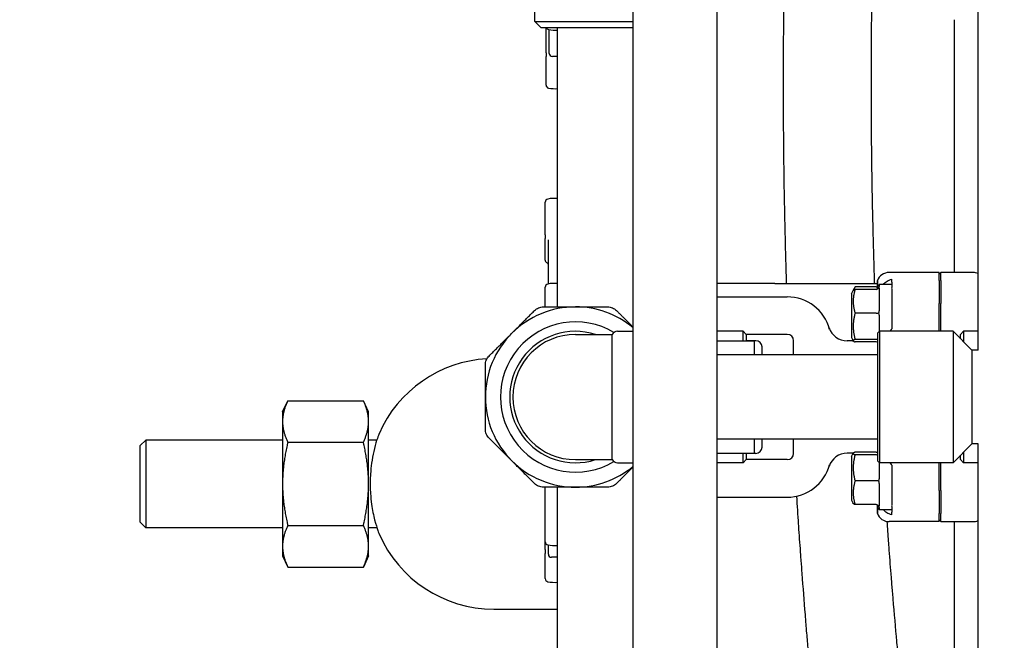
# Model space of a CAD drawing. Header units: inches. Extents: x 5 to 1128, y -85 to 748.
# Tile 355 of 656: x 436 to 446, y 669 to 675. Entities that reach past the tile are written whole.
import ezdxf

# ---------------------------------------------------------------- set-up
doc = ezdxf.new("R2010")
doc.units = ezdxf.units.IN
doc.header["$LTSCALE"] = 32
doc.header["$MEASUREMENT"] = 0
doc.layers.add('Dimension (ANSI)', color=7, linetype='Continuous', lineweight=25)
doc.layers.add('Visible (ANSI)', color=7, linetype='Continuous', lineweight=30)
doc.styles.add('Note Text (ANSI)', font='tahoma.ttf')
doc.dimstyles.new('SB Fraction-16 (ANSI)', dxfattribs={"dimscale": 32, "dimtxt": 0.125, "dimasz": 0.098425, "dimexe": 0.125, "dimexo": 0.0625, "dimgap": 0.031496, "dimtad": 0, "dimtih": 1, "dimtoh": 1, "dimdec": 4, "dimrnd": 1e-08, "dimzin": 0, "dimdsep": 46, "dimlunit": 5, "dimtxsty": 'Note Text (ANSI)', "dimcen": 0.09, "dimdle": 0.393701, "dimclrd": 256, "dimclre": 256, "dimclrt": 256, "dimadec": 0, "dimazin": 3, "dimtfac": 0.96, "dimtofl": 0, "dimtmove": 0, "dimatfit": 3, "dimfxl": 1, "dimfrac": 2, "dimtolj": 1, "dimtzin": 12, "dimlwd": -1, "dimlwe": -1, "dimarcsym": 0})

# ---------------------------------------------------------------- blocks, each defined once
blk = doc.blocks.new('*D19')
at = {"layer": 'Defpoints', "color": 0, "transparency": 16777216}
for p in [(455.7806, 700.4398), (292.0011, 552.4398), (455.7806, 552.4398)]:
    blk.add_point(p, dxfattribs=at)
at = {"layer": 'Dimension (ANSI)', "transparency": 16777216}
for p, q in [((453.7806, 700.4398), (288.0011, 700.4398)), ((292.0011, 697.2902), (292.0011, 636.039)), ((292.0011, 555.5894), (292.0011, 629.8406)), ((453.7806, 552.4398), (288.0011, 552.4398))]:
    blk.add_line(p, q, dxfattribs=at)
for points in [[(291.4762, 697.2902), (292.526, 697.2902), (292.0011, 700.4398)], [(291.4762, 555.5894), (292.526, 555.5894), (292.0011, 552.4398)]]:
    blk.add_solid(points, dxfattribs=at)
at = {"layer": 'Dimension (ANSI)', "transparency": 16777216, "insert": (287.899, 635.0311), "char_height": 4, "attachment_point": 1, "style": 'Note Text (ANSI)'}
blk.add_mtext('\\A1;148', dxfattribs=at)

msp = doc.modelspace()

# ---------------------------------------------------------------- linework, layer by layer
at = {"layer": 'Visible (ANSI)'}
for p, q in [((442.23792, 689.36904), (442.23792, 604.00428)), ((443.07792, 689.36904), (443.07792, 604.00428)), ((445.68542, 671.58779), (445.68542, 688.8375)), ((441.26042, 674.86904), (441.26042, 675.60904)), ((441.26042, 674.86904), (442.23792, 674.86904)), ((441.32292, 674.80654), (441.26042, 674.86904)), ((445.44792, 674.88654), (445.44792, 672.36279)), ((442.23792, 674.80654), (441.32292, 674.80654)), ((441.37167, 674.55709), (441.37167, 674.80654)), ((441.40292, 674.55029), (441.40292, 674.78677)), ((441.48542, 672.01904), (441.48542, 674.80654)), ((441.37167, 674.55709), (441.37167, 674.51852)), ((441.37167, 674.23447), (441.37167, 674.51852)), ((441.48542, 674.51904), (441.43417, 674.51904)), ((441.36292, 672.74001), (441.36292, 673.06511)), ((441.36292, 672.74001), (441.36292, 672.70174)), ((441.36292, 672.48672), (441.36292, 672.70174)), ((441.39417, 672.24864), (441.39417, 672.68766)), ((444.68056, 672.19658), (444.68056, 672.28132)), ((445.29792, 672.36279), (444.79744, 672.36279)), ((444.82292, 672.26713), (444.82292, 672.29432)), ((445.31354, 672.36279), (445.29792, 672.34711)), ((445.29792, 672.28101), (445.29792, 672.36279)), ((445.29792, 672.28101), (445.29792, 672.05375)), ((445.31354, 672.28101), (445.31354, 672.36279)), ((445.63702, 672.36279), (445.31354, 672.36279)), ((445.31354, 672.28101), (445.31354, 672.05375)), ((441.36292, 672.01904), (441.36292, 672.2168)), ((443.65563, 672.25228), (443.07792, 672.25228)), ((443.65563, 672.25228), (444.68056, 672.25228)), ((444.42292, 672.15029), (444.43902, 672.1825)), ((444.43902, 672.1825), (444.45147, 672.20739)), ((444.66667, 672.21912), (444.45788, 672.21912)), ((444.66667, 672.19317), (444.45788, 672.19317)), ((444.69792, 672.24404), (444.69792, 672.22359)), ((444.82292, 672.24404), (444.69792, 672.24404)), ((444.69792, 672.20444), (444.69792, 671.98128)), ((444.82292, 672.26713), (444.82292, 672.21306)), ((444.82292, 672.19762), (444.82292, 672.0516)), ((443.07792, 672.11904), (443.78042, 672.11904)), ((444.42292, 672.15029), (444.42292, 671.71279)), ((445.29792, 671.77529), (445.29792, 672.05375)), ((445.31354, 671.77529), (445.31354, 672.05375)), ((444.66667, 671.9567), (444.45788, 671.9567)), ((444.69792, 671.93613), (444.69792, 671.77217)), ((441.66542, 671.74404), (442.03079, 671.74404)), ((442.03079, 670.49404), (442.03079, 671.74404)), ((442.08492, 671.77529), (442.23792, 671.77529)), ((443.33917, 671.77529), (443.07792, 671.77529)), ((443.33917, 671.67904), (443.33917, 671.77529)), ((443.37042, 671.74404), (443.33917, 671.77529)), ((443.37042, 671.74404), (443.37042, 671.67904)), ((443.78042, 671.74404), (443.37042, 671.74404)), ((444.42292, 671.71279), (444.43902, 671.68059)), ((444.66667, 671.69507), (444.45788, 671.69507)), ((444.68542, 671.75967), (444.70104, 671.77529)), ((444.68542, 670.47842), (444.68542, 671.75967)), ((445.43542, 671.77529), (444.70104, 671.77529)), ((444.70104, 671.77529), (444.70104, 670.46279)), ((445.43542, 671.77529), (445.43542, 670.46279)), ((445.62292, 671.58779), (445.43542, 671.77529)), ((445.51042, 671.74404), (445.54167, 671.77529)), ((445.51042, 671.70029), (445.51042, 671.74404)), ((445.54167, 671.77529), (445.54167, 671.66904)), ((445.68542, 671.77529), (445.54167, 671.77529)), ((443.07792, 671.67904), (443.45292, 671.67904)), ((443.4666, 671.68154), (443.37042, 671.68154)), ((443.45292, 671.53904), (443.45292, 671.67904)), ((443.5291, 671.53904), (443.5291, 671.61904)), ((443.84292, 671.53904), (443.84292, 671.68154)), ((444.43056, 671.67986), (444.37715, 671.67986)), ((444.43902, 671.68059), (444.4393, 671.68002)), ((444.66667, 671.66991), (444.45788, 671.66991)), ((445.62292, 671.58779), (445.62292, 670.65029)), ((445.68542, 671.58779), (445.62292, 671.58779)), ((444.68542, 671.53904), (443.07792, 671.53904)), ((438.73986, 670.97128), (438.79173, 671.08251)), ((438.79173, 671.08251), (439.54699, 671.08251)), ((439.59886, 670.97128), (439.54699, 671.08251)), ((438.73986, 670.97128), (438.73986, 670.87495)), ((439.59886, 670.87495), (439.59886, 670.97128)), ((438.73986, 670.87495), (438.73986, 670.25228)), ((439.59886, 670.25228), (439.59886, 670.87495)), ((437.31761, 670.63422), (437.37317, 670.68978)), ((437.31761, 669.87034), (437.31761, 670.63422)), ((437.37317, 670.68978), (437.37317, 669.81478)), ((438.73986, 670.68978), (437.37317, 670.68978)), ((438.79173, 670.66739), (439.54699, 670.66739)), ((439.68169, 670.68978), (439.59886, 670.68978)), ((444.68542, 670.69904), (443.07792, 670.69904)), ((443.45292, 670.55904), (443.45292, 670.69904)), ((443.5291, 670.61904), (443.5291, 670.69904)), ((443.84292, 670.55654), (443.84292, 670.69904)), ((445.62292, 670.65029), (445.43542, 670.46279)), ((445.68542, 670.65029), (445.62292, 670.65029)), ((445.68542, 615.43154), (445.68542, 670.65029)), ((443.07792, 670.55904), (443.45292, 670.55904)), ((443.33917, 670.46279), (443.33917, 670.55904)), ((443.37042, 670.55904), (443.37042, 670.49404)), ((443.4666, 670.55654), (443.37042, 670.55654)), ((444.43056, 670.55822), (444.37715, 670.55822)), ((444.42292, 670.52529), (444.43902, 670.5575)), ((444.42292, 670.52529), (444.42292, 670.08779)), ((444.66667, 670.56817), (444.45788, 670.56817)), ((444.66667, 670.54301), (444.45788, 670.54301)), ((445.51042, 670.49404), (445.51042, 670.53779)), ((445.54167, 670.56904), (445.54167, 670.46279)), ((441.66542, 670.49404), (442.03079, 670.49404)), ((442.08492, 670.46279), (442.23792, 670.46279)), ((443.33917, 670.46279), (443.07792, 670.46279)), ((443.37042, 670.49404), (443.33917, 670.46279)), ((443.78042, 670.49404), (443.37042, 670.49404)), ((444.68542, 670.47842), (444.70104, 670.46279)), ((444.69792, 670.46592), (444.69792, 670.30195)), ((445.43542, 670.46279), (444.70104, 670.46279)), ((445.29792, 670.18433), (445.29792, 670.46279)), ((445.31354, 670.18433), (445.31354, 670.46279)), ((445.51042, 670.49404), (445.54167, 670.46279)), ((445.68542, 670.46279), (445.54167, 670.46279)), ((438.73986, 670.25228), (438.73986, 669.62961)), ((439.59886, 669.62961), (439.59886, 670.25228)), ((441.36292, 669.67355), (441.36292, 670.21904)), ((441.48542, 610.31504), (441.48542, 670.21904)), ((444.66667, 670.28138), (444.45788, 670.28138)), ((444.69792, 670.2568), (444.69792, 670.03364)), ((443.07792, 670.11904), (443.78042, 670.11904)), ((444.82292, 670.18649), (444.82292, 670.04046)), ((445.29792, 670.18433), (445.29792, 669.95707)), ((445.31354, 670.18433), (445.31354, 669.95707)), ((444.42292, 670.08779), (444.43902, 670.05559)), ((444.66667, 670.04491), (444.45788, 670.04491)), ((444.68056, 669.95676), (444.68056, 670.0415)), ((444.69792, 670.01449), (444.69792, 669.99404)), ((444.82292, 670.02502), (444.82292, 669.97095)), ((444.82292, 669.99404), (444.69792, 669.99404)), ((444.82292, 669.94376), (444.82292, 669.97095)), ((445.29792, 669.87529), (445.29792, 669.95707)), ((445.31354, 669.87529), (445.31354, 669.95707)), ((437.31761, 669.87034), (437.37317, 669.81478)), ((438.79173, 669.83716), (439.54699, 669.83716)), ((445.29792, 669.87529), (444.79744, 669.87529)), ((445.31354, 669.87529), (445.29792, 669.89098)), ((445.31354, 669.87529), (445.63702, 669.87529)), ((445.44792, 669.87529), (445.44792, 668.22186)), ((438.73986, 669.81478), (437.37317, 669.81478)), ((439.68169, 669.81478), (439.59886, 669.81478)), ((438.73986, 669.62961), (438.73986, 669.53328)), ((439.59886, 669.53328), (439.59886, 669.62961)), ((441.36292, 669.59583), (441.36292, 669.67355)), ((441.39417, 669.55029), (441.39417, 669.64172)), ((438.73986, 669.53328), (438.79173, 669.42205)), ((439.59886, 669.53328), (439.54699, 669.42205)), ((441.36292, 669.59583), (441.36292, 669.55758)), ((441.36292, 669.3058), (441.36292, 669.55758)), ((441.48542, 669.51904), (441.42542, 669.51904)), ((438.79173, 669.42205), (439.54699, 669.42205)), ((440.84886, 669.00228), (441.09886, 669.00228)), ((441.09886, 669.00228), (441.48541, 669.00228))]:
    msp.add_line(p, q, dxfattribs=at)
for centre, radius, start, end in [((441.40292, 674.8186), 0.03125, 202.693734, 258.463041), ((441.46167, 675.10641), 0.325, 258.463041, 274.190735), ((441.43417, 674.55029), 0.03125, 180, 270), ((441.40292, 674.23447), 0.03125, 180, 258.463041), ((441.46167, 674.52229), 0.325, 258.463041, 274.190735), ((441.39417, 673.06511), 0.03125, 101.536959, 180), ((441.45292, 672.77729), 0.325, 84.26083, 101.536959), ((441.39417, 672.48672), 0.03125, 180, 240), ((441.36292, 672.4326), 0.03125, 30.586245, 60), ((441.39417, 672.2168), 0.03125, 101.536959, 180), ((441.45292, 671.92899), 0.325, 84.26083, 101.536959), ((443.78042, 671.68154), 0.4375, 15.01817, 90), ((441.66542, 671.11904), 0.9, 90, 135), ((441.66542, 671.11904), 0.9, 50.497621, 90), ((441.66542, 671.11904), 0.75, 59.268041, 300.731959), ((444.37715, 671.86736), 0.1875, 197.296617, 270), ((441.66542, 671.11904), 0.9, 135, 180), ((441.66542, 671.11904), 0.65625, 72.24721, 287.75279), ((441.66542, 671.11904), 0.625, 90, 270), ((442.08492, 671.71279), 0.0625, 90, 150), ((443.78042, 671.68154), 0.0625, 0, 90), ((443.4666, 671.61904), 0.0625, 0, 90), ((444.43056, 671.92986), 0.25, 270, 272.01441), ((440.84886, 670.25228), 1.25, 93.113546, 156.421822), ((441.66542, 671.11904), 0.9, 180, 225), ((443.4666, 670.61904), 0.0625, 270, 0), ((443.78042, 670.55654), 0.0625, 270, 0), ((444.37715, 670.37072), 0.1875, 90, 162.703383), ((444.43056, 670.30822), 0.25, 87.98559, 90), ((441.66542, 671.11904), 0.9, 225, 270), ((441.66542, 671.11904), 0.9, 270, 309.502379), ((442.08492, 670.52529), 0.0625, 210, 270), ((443.78042, 670.55654), 0.4375, 270, 344.98183), ((440.84886, 670.25228), 1.25, 203.578178, 270), ((441.39417, 669.67355), 0.03125, 180, 258.463041), ((441.45292, 669.96137), 0.325, 258.463041, 275.73917), ((441.42542, 669.55029), 0.03125, 180, 270), ((441.39417, 669.3058), 0.03125, 180, 258.463041), ((441.45292, 669.59361), 0.325, 258.463041, 275.73917)]:
    msp.add_arc(centre, radius, start, end, dxfattribs=at)
for centre, major_axis, ratio, start_param, end_param in [((444.7984, 672.23731), (-0.08906, 0.08906), 0.9924325, 5.5015852, 6.7140351), ((445.6371, 672.23731), (-0.01094, 0.125), 0.9961657, 5.7987533, 6.1962518), ((444.66667, 672.25506), (0, 0.03595), 0.8693335, 3.1415927, 3.6021747), ((444.66667, 672.22587), (0, -0.0327), 0.9555533, 0, 1.2241495), ((444.66667, 671.95985), (0.03125, 0), 0.1006388, 4.712389, 5.9365385), ((444.66667, 671.66551), (0.03125, 0), 0.9458753, 0.9272952, 1.5707963), ((444.66667, 671.63721), (0, 0.0327), 0.9555533, 5.6396842, 6.2831853), ((444.66667, 670.60087), (0, -0.0327), 0.9555533, 0, 0.6435011), ((444.66667, 670.57257), (0.03125, 0), 0.9458753, 4.712389, 5.3558901), ((444.66667, 670.27824), (0.03125, 0), 0.1006388, 0.3466468, 1.5707963), ((444.66667, 670.01221), (0, 0.0327), 0.9555533, 5.0590358, 6.2831853), ((444.7984, 670.00077), (-0.08906, -0.08906), 0.9924325, 5.8523356, 7.0647854), ((445.6371, 670.00077), (-0.01094, -0.125), 0.9961657, 0.0869335, 0.484432)]:
    msp.add_ellipse(centre, major_axis=major_axis, ratio=ratio, start_param=start_param, end_param=end_param, dxfattribs=at)
for points, knots in [([(443.74237, 674.25228), (443.74237, 674.32113), (443.74248, 674.39015), (443.74271, 674.4592), (443.74271, 674.45999), (443.74271, 674.46078), (443.74272, 674.46158), (443.74308, 674.57126), (443.74372, 674.68098), (443.74465, 674.79007), (443.74467, 674.79264), (443.74469, 674.7952), (443.74471, 674.79776), (443.74493, 674.82271), (443.74516, 674.84762), (443.7454, 674.87249), (443.74612, 674.94632), (443.74697, 675.0202), (443.74795, 675.09404)], [0.715243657, 0.715243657, 0.715243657, 0.715243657, 0.719242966, 0.719242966, 0.719242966, 0.719288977, 0.719288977, 0.719288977, 0.72564229, 0.72564229, 0.72564229, 0.725791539, 0.725791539, 0.725791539, 0.727244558, 0.727244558, 0.727244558, 0.731558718, 0.731558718, 0.731558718, 0.731558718]), ([(444.62004, 674.25228), (444.62004, 674.25259), (444.62004, 674.2529), (444.62004, 674.25321), (444.62004, 674.32436), (444.62017, 674.3956), (444.62042, 674.46684), (444.62042, 674.46766), (444.62043, 674.46848), (444.62043, 674.4693), (444.62084, 674.58247), (444.62156, 674.69564), (444.6226, 674.80841), (444.62262, 674.81106), (444.62265, 674.8137), (444.62267, 674.81635), (444.62291, 674.84214), (444.62317, 674.8679), (444.62344, 674.89364), (444.62398, 674.94407), (444.62458, 674.9945), (444.62524, 675.04492)], [0.715226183, 0.715226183, 0.715226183, 0.715226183, 0.715243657, 0.715243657, 0.715243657, 0.719242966, 0.719242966, 0.719242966, 0.719288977, 0.719288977, 0.719288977, 0.72564229, 0.72564229, 0.72564229, 0.725791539, 0.725791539, 0.725791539, 0.727244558, 0.727244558, 0.727244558, 0.730091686, 0.730091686, 0.730091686, 0.730091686]), ([(443.77383, 672.25228), (443.77269, 672.2885), (443.77158, 672.32475), (443.7705, 672.36102), (443.76954, 672.39343), (443.7686, 672.42588), (443.76769, 672.45835), (443.76745, 672.46661), (443.76722, 672.47486), (443.76699, 672.48312), (443.76417, 672.58479), (443.76157, 672.68673), (443.75922, 672.78889), (443.75907, 672.79568), (443.75891, 672.80248), (443.75876, 672.80927), (443.75389, 673.02376), (443.75008, 673.23917), (443.74737, 673.45499), (443.74733, 673.45888), (443.74728, 673.46277), (443.74723, 673.46667), (443.7459, 673.57418), (443.74484, 673.68187), (443.74406, 673.78969), (443.74404, 673.79215), (443.74402, 673.79461), (443.744, 673.79707), (443.74292, 673.94831), (443.74237, 674.09981), (443.74237, 674.25138), (443.74237, 674.25168), (443.74237, 674.25198), (443.74237, 674.25228)], [0.676215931, 0.676215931, 0.676215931, 0.676215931, 0.678362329, 0.678362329, 0.678362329, 0.680280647, 0.680280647, 0.680280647, 0.680768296, 0.680768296, 0.680768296, 0.686771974, 0.686771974, 0.686771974, 0.687171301, 0.687171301, 0.687171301, 0.699773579, 0.699773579, 0.699773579, 0.700000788, 0.700000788, 0.700000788, 0.706278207, 0.706278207, 0.706278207, 0.706421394, 0.706421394, 0.706421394, 0.715226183, 0.715226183, 0.715226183, 0.715243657, 0.715243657, 0.715243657, 0.715243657]), ([(444.65312, 672.25228), (444.65265, 672.26657), (444.65218, 672.28087), (444.65172, 672.29516), (444.65063, 672.32876), (444.64957, 672.36238), (444.64854, 672.39603), (444.64827, 672.40458), (444.64801, 672.41314), (444.64775, 672.42169), (444.64457, 672.52704), (444.64165, 672.63264), (444.639, 672.73843), (444.63882, 672.74547), (444.63865, 672.75251), (444.63847, 672.75955), (444.63299, 672.98167), (444.62871, 673.20465), (444.62566, 673.42825), (444.6256, 673.43228), (444.62555, 673.43631), (444.62549, 673.44034), (444.624, 673.55173), (444.62281, 673.66324), (444.62193, 673.77483), (444.62191, 673.77738), (444.62189, 673.77993), (444.62187, 673.78247), (444.62065, 673.93899), (444.62004, 674.09565), (444.62004, 674.25228)], [0.677545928, 0.677545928, 0.677545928, 0.677545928, 0.678362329, 0.678362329, 0.678362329, 0.680280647, 0.680280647, 0.680280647, 0.680768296, 0.680768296, 0.680768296, 0.686771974, 0.686771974, 0.686771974, 0.687171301, 0.687171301, 0.687171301, 0.699773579, 0.699773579, 0.699773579, 0.700000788, 0.700000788, 0.700000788, 0.706278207, 0.706278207, 0.706278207, 0.706421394, 0.706421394, 0.706421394, 0.715226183, 0.715226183, 0.715226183, 0.715226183]), ([(441.38982, 672.4485), (441.39073, 672.44696), (441.39152, 672.44566), (441.39283, 672.44344), (441.39335, 672.44252), (441.39391, 672.44146), (441.39406, 672.44116), (441.39417, 672.44092)], [0.51351333, 0.51351333, 0.51351333, 0.51351333, 0.55704859, 0.55704859, 0.60058386, 0.60058386, 0.62260676, 0.62260676, 0.62260676, 0.62260676]), ([(444.74052, 672.24404), (444.75048, 672.25757), (444.76325, 672.26846), (444.78923, 672.28391), (444.80547, 672.29053), (444.82292, 672.29432)], [0.72388666, 0.72388666, 0.72388666, 0.72388666, 0.91166133, 0.91166133, 1.08359589, 1.08359589, 1.08359589, 1.08359589]), ([(441.25601, 671.98243), (441.26775, 671.99417), (441.28194, 672.00347), (441.3112, 672.01559), (441.3278, 672.01904), (441.3444, 672.01904)], [1.29267522, 1.29267522, 1.29267522, 1.29267522, 1.41335073, 1.41335073, 1.53402624, 1.53402624, 1.53402624, 1.53402624]), ([(441.98643, 672.01904), (442.00303, 672.01904), (442.01964, 672.01559), (442.0489, 672.00347), (442.06308, 671.99417), (442.07482, 671.98243)], [1.29267522, 1.29267522, 1.29267522, 1.29267522, 1.41335073, 1.41335073, 1.53402624, 1.53402624, 1.53402624, 1.53402624]), ([(444.82292, 671.80044), (444.81895, 671.79475), (444.81526, 671.78909), (444.81021, 671.78094), (444.80852, 671.77813), (444.80685, 671.77529)], [1.395826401, 1.395826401, 1.395826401, 1.395826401, 1.44717623, 1.44717623, 1.473606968, 1.473606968, 1.473606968, 1.473606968]), ([(440.76542, 671.44006), (440.76542, 671.45666), (440.76887, 671.47326), (440.78099, 671.50252), (440.79029, 671.51671), (440.80203, 671.52844)], [1.29267522, 1.29267522, 1.29267522, 1.29267522, 1.41335073, 1.41335073, 1.53402624, 1.53402624, 1.53402624, 1.53402624]), ([(439.70319, 670.75229), (439.70319, 670.75229), (439.70232, 670.7499), (439.69683, 670.73487), (439.68921, 670.71391), (439.67071, 670.6547), (439.66019, 670.61767), (439.64251, 670.53929), (439.63516, 670.5005), (439.62433, 670.42388), (439.62044, 670.38719), (439.61649, 670.32707), (439.61552, 670.30448), (439.61468, 670.2624), (439.61468, 670.243), (439.61549, 670.20101), (439.61644, 670.17852), (439.62032, 670.11888), (439.62412, 670.08253), (439.63716, 669.98935), (439.64824, 669.93662), (439.6711, 669.84689), (439.68268, 669.8109), (439.69867, 669.76406), (439.70322, 669.75228), (439.70322, 669.75228)], [-4.0319916, -4.0319916, -4.0319916, -4.0319916, -3.815444, -3.815444, -3.3521722, -3.3521722, -2.9118487, -2.9118487, -2.5596851, -2.5596851, -2.2651963, -2.2651963, -2.0915924, -2.0915924, -1.9437901, -1.9437901, -1.7709738, -1.7709738, -1.4795789, -1.4795789, -0.9863232, -0.9863232, -0.4783155, -0.4783155, 0, 0, 0, 0]), ([(440.80203, 670.70964), (440.79029, 670.72138), (440.78099, 670.73556), (440.76887, 670.76482), (440.76542, 670.78142), (440.76542, 670.79803)], [1.29267522, 1.29267522, 1.29267522, 1.29267522, 1.41335073, 1.41335073, 1.53402624, 1.53402624, 1.53402624, 1.53402624]), ([(444.80685, 670.46279), (444.80848, 670.46), (444.81014, 670.45725), (444.81519, 670.4491), (444.81891, 670.44339), (444.82292, 670.43764)], [0.877750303, 0.877750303, 0.877750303, 0.877750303, 0.903660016, 0.903660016, 0.955506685, 0.955506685, 0.955506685, 0.955506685]), ([(441.3444, 670.21904), (441.3278, 670.21904), (441.3112, 670.2225), (441.28194, 670.23462), (441.26775, 670.24391), (441.25601, 670.25565)], [0.4147028, 0.4147028, 0.4147028, 0.4147028, 0.5353783, 0.5353783, 0.65605381, 0.65605381, 0.65605381, 0.65605381]), ([(442.07482, 670.25565), (442.06308, 670.24391), (442.0489, 670.23462), (442.01964, 670.2225), (442.00303, 670.21904), (441.98643, 670.21904)], [1.29267522, 1.29267522, 1.29267522, 1.29267522, 1.41335073, 1.41335073, 1.53402624, 1.53402624, 1.53402624, 1.53402624]), ([(444.21414, 665.25228), (444.21451, 665.25228), (444.21487, 665.25229), (444.21524, 665.25232), (444.2157, 665.25235), (444.21615, 665.2524), (444.2166, 665.25247), (444.21753, 665.25261), (444.21844, 665.25284), (444.21934, 665.25315), (444.22124, 665.2538), (444.22307, 665.25482), (444.22483, 665.25622), (444.22557, 665.25681), (444.2263, 665.25746), (444.22701, 665.25818), (444.23129, 665.26247), (444.23513, 665.26914), (444.23851, 665.27814), (444.23894, 665.27927), (444.23936, 665.28045), (444.23977, 665.28166), (444.24126, 665.28605), (444.24266, 665.29092), (444.24396, 665.29628), (444.24425, 665.2975), (444.24455, 665.29874), (444.24483, 665.30001), (444.24776, 665.313), (444.25017, 665.32862), (444.25207, 665.34684), (444.25217, 665.34786), (444.25228, 665.34889), (444.25238, 665.34993), (444.25329, 665.35905), (444.25407, 665.36881), (444.25473, 665.37919), (444.25478, 665.37997), (444.25483, 665.38075), (444.25488, 665.38153), (444.25626, 665.40409), (444.25708, 665.42956), (444.25733, 665.4579), (444.25734, 665.45797), (444.25734, 665.45804), (444.25734, 665.45811), (444.25747, 665.47239), (444.25745, 665.48741), (444.2573, 665.50314), (444.2573, 665.50348), (444.2573, 665.50382), (444.25729, 665.50416), (444.25724, 665.50932), (444.25718, 665.51455), (444.2571, 665.51986), (444.25669, 665.54675), (444.25591, 665.57556), (444.25477, 665.60624), (444.25472, 665.60758), (444.25466, 665.60893), (444.25461, 665.61028), (444.25396, 665.62758), (444.25319, 665.64545), (444.25231, 665.66391), (444.25221, 665.66595), (444.25211, 665.66799), (444.25201, 665.67004), (444.25017, 665.70788), (444.24788, 665.74812), (444.24517, 665.79068), (444.24493, 665.79444), (444.24469, 665.79821), (444.24444, 665.80201), (444.24322, 665.82079), (444.24193, 665.84002), (444.24055, 665.85969), (444.24022, 665.86444), (444.23988, 665.86922), (444.23954, 665.87402), (444.23647, 665.91724), (444.23303, 665.96251), (444.22926, 666.00979), (444.22872, 666.01661), (444.22817, 666.02348), (444.22761, 666.03039), (444.226, 666.05031), (444.22433, 666.07057), (444.22261, 666.09118), (444.22196, 666.09894), (444.22131, 666.10675), (444.22064, 666.11461), (444.21671, 666.16108), (444.21251, 666.20925), (444.20808, 666.25893), (444.20784, 666.2616), (444.2076, 666.26427), (444.20736, 666.26694), (444.20653, 666.27618), (444.2057, 666.28546), (444.20486, 666.2948), (444.2029, 666.3165), (444.2009, 666.33849), (444.19885, 666.36076), (444.19794, 666.37067), (444.19703, 666.38063), (444.1961, 666.39064), (444.19108, 666.44504), (444.18582, 666.50108), (444.18036, 666.55867), (444.17926, 666.5702), (444.17816, 666.5818), (444.17705, 666.59346), (444.17487, 666.61633), (444.17266, 666.63943), (444.17042, 666.66278), (444.16923, 666.67522), (444.16802, 666.68772), (444.16682, 666.7003), (444.15768, 666.79526), (444.14809, 666.89396), (444.13816, 666.99607), (444.13669, 667.01121), (444.13521, 667.02642), (444.13372, 667.04171), (444.12753, 667.10534), (444.12122, 667.17025), (444.11482, 667.23636), (444.11322, 667.25284), (444.11162, 667.26939), (444.11001, 667.28602), (444.10981, 667.28808), (444.10961, 667.29015), (444.10942, 667.29221), (444.10687, 667.31854), (444.10431, 667.34505), (444.10174, 667.37174), (444.08971, 667.49669), (444.07739, 667.62581), (444.06496, 667.75848), (444.06329, 667.77631), (444.06161, 667.79421), (444.05994, 667.81217), (444.05305, 667.886), (444.04614, 667.96091), (444.03921, 668.03683), (444.03752, 668.05545), (444.03582, 668.07412), (444.03412, 668.09286), (444.0191, 668.25865), (444.00408, 668.4291), (443.98928, 668.60354), (443.98763, 668.62293), (443.98599, 668.64237), (443.98435, 668.66187), (443.98282, 668.68008), (443.98129, 668.69833), (443.97976, 668.71663), (443.97718, 668.74755), (443.97461, 668.77859), (443.97205, 668.80974), (443.96984, 668.8366), (443.96763, 668.86356), (443.96544, 668.8906), (443.9639, 668.90954), (443.96236, 668.92852), (443.96083, 668.94754), (443.95003, 669.08177), (443.93941, 669.21812), (443.92904, 669.35631), (443.92576, 669.40004), (443.92251, 669.44394), (443.91929, 669.48802), (443.91797, 669.50599), (443.91666, 669.524), (443.91536, 669.54203), (443.90924, 669.62652), (443.90323, 669.71162), (443.89734, 669.79727), (443.89614, 669.8148), (443.89494, 669.83235), (443.89375, 669.84992), (443.88745, 669.9425), (443.8813, 670.03569), (443.87531, 670.12943)], [0.46519915, 0.46519915, 0.46519915, 0.46519915, 0.46561368, 0.46561368, 0.46561368, 0.46613298, 0.46613298, 0.46613298, 0.46720464, 0.46720464, 0.46720464, 0.46946906, 0.46946906, 0.46946906, 0.47042237, 0.47042237, 0.47042237, 0.47611319, 0.47611319, 0.47611319, 0.47683176, 0.47683176, 0.47683176, 0.47943458, 0.47943458, 0.47943458, 0.48002609, 0.48002609, 0.48002609, 0.4860812, 0.4860812, 0.4860812, 0.48642054, 0.48642054, 0.48642054, 0.48940554, 0.48940554, 0.48940554, 0.48962797, 0.48962797, 0.48962797, 0.49605434, 0.49605434, 0.49605434, 0.49607012, 0.49607012, 0.49607012, 0.49930854, 0.49930854, 0.49930854, 0.49937824, 0.49937824, 0.49937824, 0.50043804, 0.50043804, 0.50043804, 0.50581128, 0.50581128, 0.50581128, 0.50604662, 0.50604662, 0.50604662, 0.5090594, 0.5090594, 0.5090594, 0.5093917, 0.5093917, 0.5093917, 0.51552743, 0.51552743, 0.51552743, 0.51606904, 0.51606904, 0.51606904, 0.51875159, 0.51875159, 0.51875159, 0.5194, 0.5194, 0.5194, 0.52523255, 0.52523255, 0.52523255, 0.52607475, 0.52607475, 0.52607475, 0.52850282, 0.52850282, 0.52850282, 0.52941769, 0.52941769, 0.52941769, 0.53482644, 0.53482644, 0.53482644, 0.53511662, 0.53511662, 0.53511662, 0.5361185, 0.5361185, 0.5361185, 0.53844613, 0.53844613, 0.53844613, 0.53948124, 0.53948124, 0.53948124, 0.54510373, 0.54510373, 0.54510373, 0.54622968, 0.54622968, 0.54622968, 0.54843852, 0.54843852, 0.54843852, 0.54961588, 0.54961588, 0.54961588, 0.55850834, 0.55850834, 0.55850834, 0.55982671, 0.55982671, 0.55982671, 0.56531441, 0.56531441, 0.56531441, 0.5666823, 0.5666823, 0.5666823, 0.56685198, 0.56685198, 0.56685198, 0.56901592, 0.56901592, 0.56901592, 0.57914571, 0.57914571, 0.57914571, 0.58050715, 0.58050715, 0.58050715, 0.58610439, 0.58610439, 0.58610439, 0.58747693, 0.58747693, 0.58747693, 0.59962206, 0.59962206, 0.59962206, 0.60097246, 0.60097246, 0.60097246, 0.60223417, 0.60223417, 0.60223417, 0.60436658, 0.60436658, 0.60436658, 0.60620528, 0.60620528, 0.60620528, 0.60749279, 0.60749279, 0.60749279, 0.61657752, 0.61657752, 0.61657752, 0.61945181, 0.61945181, 0.61945181, 0.62062398, 0.62062398, 0.62062398, 0.62611553, 0.62611553, 0.62611553, 0.6272392, 0.6272392, 0.6272392, 0.63315963, 0.63315963, 0.63315963, 0.63315963]), ([(444.82292, 669.94376), (444.80492, 669.94767), (444.78819, 669.9546), (444.76245, 669.97032), (444.75017, 669.98093), (444.74052, 669.99404)], [1.27339348, 1.27339348, 1.27339348, 1.27339348, 1.45134152, 1.45134152, 1.63313419, 1.63313419, 1.63313419, 1.63313419]), ([(445.16454, 664.68807), (445.16975, 664.685), (445.17468, 664.68324), (445.17932, 664.68278), (445.17993, 664.68272), (445.18055, 664.68268), (445.18115, 664.68267), (445.1824, 664.68264), (445.18364, 664.6827), (445.18485, 664.68287), (445.18741, 664.68321), (445.18988, 664.684), (445.19225, 664.68522), (445.19325, 664.68574), (445.19424, 664.68633), (445.1952, 664.68701), (445.20098, 664.69102), (445.20616, 664.69782), (445.21074, 664.70742), (445.21131, 664.70863), (445.21188, 664.70989), (445.21244, 664.71119), (445.21446, 664.7159), (445.21636, 664.72121), (445.21812, 664.72709), (445.21852, 664.72843), (445.21892, 664.7298), (445.21931, 664.7312), (445.22328, 664.74552), (445.22654, 664.76296), (445.2291, 664.78345), (445.22925, 664.7846), (445.22939, 664.78575), (445.22953, 664.78692), (445.23075, 664.79719), (445.2318, 664.80819), (445.23269, 664.81992), (445.23276, 664.8208), (445.23282, 664.82168), (445.23289, 664.82256), (445.23474, 664.84805), (445.23582, 664.87689), (445.23616, 664.90892), (445.23616, 664.909), (445.23616, 664.90908), (445.23616, 664.90916), (445.23633, 664.92531), (445.23631, 664.94227), (445.23611, 664.96001), (445.23611, 664.96039), (445.23611, 664.96077), (445.2361, 664.96115), (445.23603, 664.96697), (445.23594, 664.97286), (445.23584, 664.97884), (445.2353, 665.00913), (445.23426, 665.04171), (445.23275, 665.0765), (445.23268, 665.07802), (445.23261, 665.07955), (445.23254, 665.08108), (445.23167, 665.1007), (445.23065, 665.12101), (445.22948, 665.14201), (445.22935, 665.14432), (445.22922, 665.14665), (445.22909, 665.14898), (445.22665, 665.19204), (445.22361, 665.23792), (445.22001, 665.28646), (445.21969, 665.29075), (445.21937, 665.29505), (445.21904, 665.29938), (445.21743, 665.32081), (445.21571, 665.34274), (445.21388, 665.36517), (445.21344, 665.37059), (445.213, 665.37604), (445.21255, 665.38152), (445.20848, 665.43079), (445.20395, 665.48232), (445.19902, 665.53578), (445.19831, 665.5435), (445.19759, 665.55126), (445.19686, 665.55906), (445.19476, 665.58154), (445.19259, 665.60437), (445.19036, 665.62751), (445.18952, 665.63623), (445.18867, 665.645), (445.18781, 665.65381), (445.18273, 665.7059), (445.17735, 665.75954), (445.17171, 665.81457), (445.1714, 665.81752), (445.1711, 665.82047), (445.1708, 665.82344), (445.16974, 665.83366), (445.16868, 665.84396), (445.16761, 665.85431), (445.16512, 665.87836), (445.16258, 665.90275), (445.15998, 665.92746), (445.15882, 665.93844), (445.15766, 665.9495), (445.15648, 665.96061), (445.1501, 666.02099), (445.14343, 666.08324), (445.1365, 666.14718), (445.13512, 666.15999), (445.13372, 666.17286), (445.13232, 666.1858), (445.12956, 666.21119), (445.12676, 666.23683), (445.12394, 666.26272), (445.12243, 666.27652), (445.12091, 666.29039), (445.11939, 666.30433), (445.10786, 666.4096), (445.09582, 666.51877), (445.08346, 666.63103), (445.08163, 666.64767), (445.07979, 666.66438), (445.07795, 666.68116), (445.07027, 666.75099), (445.06248, 666.82194), (445.05463, 666.89381), (445.05267, 666.91173), (445.05071, 666.9297), (445.04875, 666.94772), (445.0485, 666.94996), (445.04826, 666.95219), (445.04801, 666.95443), (445.04491, 666.98297), (445.04179, 667.01163), (445.03867, 667.04042), (445.02406, 667.17516), (445.00912, 667.31466), (444.9941, 667.45778), (444.99208, 667.47702), (444.99006, 667.49632), (444.98804, 667.51569), (444.97973, 667.59531), (444.9714, 667.67602), (444.96309, 667.75769), (444.96105, 667.77771), (444.95902, 667.79779), (444.95698, 667.81793), (444.93897, 667.99612), (444.92109, 668.17861), (444.90364, 668.36385), (444.90171, 668.38445), (444.89977, 668.40508), (444.89784, 668.42574), (444.89604, 668.44504), (444.89425, 668.46438), (444.89246, 668.48373), (444.88943, 668.51645), (444.88642, 668.54924), (444.88342, 668.5821), (444.88084, 668.61043), (444.87827, 668.63886), (444.8757, 668.66739), (444.8739, 668.68736), (444.87211, 668.70739), (444.87032, 668.72745), (444.85771, 668.86906), (444.84532, 669.01297), (444.83326, 669.15871), (444.82945, 669.20483), (444.82567, 669.25112), (444.82192, 669.29759), (444.82039, 669.31654), (444.81887, 669.33551), (444.81736, 669.35452), (444.81025, 669.44355), (444.80329, 669.53318), (444.79647, 669.62329), (444.79508, 669.64173), (444.79369, 669.66019), (444.79231, 669.67867), (444.78739, 669.74449), (444.78255, 669.81056), (444.7778, 669.87683)], [0.46170087, 0.46170087, 0.46170087, 0.46170087, 0.46561368, 0.46561368, 0.46561368, 0.46613298, 0.46613298, 0.46613298, 0.46720464, 0.46720464, 0.46720464, 0.46946906, 0.46946906, 0.46946906, 0.47042237, 0.47042237, 0.47042237, 0.47611319, 0.47611319, 0.47611319, 0.47683176, 0.47683176, 0.47683176, 0.47943458, 0.47943458, 0.47943458, 0.48002609, 0.48002609, 0.48002609, 0.4860812, 0.4860812, 0.4860812, 0.48642054, 0.48642054, 0.48642054, 0.48940554, 0.48940554, 0.48940554, 0.48962797, 0.48962797, 0.48962797, 0.49605434, 0.49605434, 0.49605434, 0.49607012, 0.49607012, 0.49607012, 0.49930854, 0.49930854, 0.49930854, 0.49937824, 0.49937824, 0.49937824, 0.50043804, 0.50043804, 0.50043804, 0.50581128, 0.50581128, 0.50581128, 0.50604662, 0.50604662, 0.50604662, 0.5090594, 0.5090594, 0.5090594, 0.5093917, 0.5093917, 0.5093917, 0.51552743, 0.51552743, 0.51552743, 0.51606904, 0.51606904, 0.51606904, 0.51875159, 0.51875159, 0.51875159, 0.5194, 0.5194, 0.5194, 0.52523255, 0.52523255, 0.52523255, 0.52607475, 0.52607475, 0.52607475, 0.52850282, 0.52850282, 0.52850282, 0.52941769, 0.52941769, 0.52941769, 0.53482644, 0.53482644, 0.53482644, 0.53511662, 0.53511662, 0.53511662, 0.5361185, 0.5361185, 0.5361185, 0.53844613, 0.53844613, 0.53844613, 0.53948124, 0.53948124, 0.53948124, 0.54510373, 0.54510373, 0.54510373, 0.54622968, 0.54622968, 0.54622968, 0.54843852, 0.54843852, 0.54843852, 0.54961588, 0.54961588, 0.54961588, 0.55850834, 0.55850834, 0.55850834, 0.55982671, 0.55982671, 0.55982671, 0.56531441, 0.56531441, 0.56531441, 0.5666823, 0.5666823, 0.5666823, 0.56685198, 0.56685198, 0.56685198, 0.56901592, 0.56901592, 0.56901592, 0.57914571, 0.57914571, 0.57914571, 0.58050715, 0.58050715, 0.58050715, 0.58610439, 0.58610439, 0.58610439, 0.58747693, 0.58747693, 0.58747693, 0.59962206, 0.59962206, 0.59962206, 0.60097246, 0.60097246, 0.60097246, 0.60223417, 0.60223417, 0.60223417, 0.60436658, 0.60436658, 0.60436658, 0.60620528, 0.60620528, 0.60620528, 0.60749279, 0.60749279, 0.60749279, 0.61657752, 0.61657752, 0.61657752, 0.61945181, 0.61945181, 0.61945181, 0.62062398, 0.62062398, 0.62062398, 0.62611553, 0.62611553, 0.62611553, 0.6272392, 0.6272392, 0.6272392, 0.63124194, 0.63124194, 0.63124194, 0.63124194])]:
    msp.add_open_spline(points, degree=3, knots=knots, dxfattribs=at)
for points in [[(444.68056, 672.28132), (444.68056, 672.26168), (444.68339, 672.24156), (444.68817, 672.22302)], [(444.69606, 672.21476), (444.69743, 672.21798), (444.69792, 672.22102), (444.69792, 672.22359)], [(444.69792, 672.20444), (444.69792, 672.20796), (444.69743, 672.21154), (444.69606, 672.21476)], [(444.82292, 672.21306), (444.82269, 672.20809), (444.82269, 672.20293), (444.82292, 672.19762)], [(444.69606, 671.95878), (444.69743, 671.96637), (444.69792, 671.97414), (444.69792, 671.98128)], [(444.69792, 671.93613), (444.69792, 671.94336), (444.69743, 671.95118), (444.69606, 671.95878)], [(443.84292, 670.67049), (443.84239, 670.68), (443.84186, 670.68952), (443.84133, 670.69904)], [(444.69606, 670.2793), (444.69743, 670.2869), (444.69792, 670.29472), (444.69792, 670.30195)], [(444.69792, 670.2568), (444.69792, 670.26394), (444.69743, 670.27171), (444.69606, 670.2793)], [(444.68817, 670.01507), (444.68339, 669.99653), (444.68056, 669.97641), (444.68056, 669.95676)], [(444.69606, 670.02332), (444.69743, 670.02655), (444.69792, 670.03012), (444.69792, 670.03364)], [(444.69792, 670.01449), (444.69792, 670.01706), (444.69743, 670.0201), (444.69606, 670.02332)], [(444.82292, 670.04046), (444.82269, 670.03515), (444.82269, 670.02999), (444.82292, 670.02502)]]:
    msp.add_open_spline(points, degree=3, dxfattribs=at)
for points, weights in [([(444.45788, 672.19317), (444.4218, 672.07493), (444.45788, 671.9567)], [1.04422863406, 1.20577136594, 1.04422863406]), ([(444.43902, 672.1825), (444.4415, 672.18746), (444.45788, 672.19317)], [1.12285543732, 1.11183872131, 1.04422863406]), ([(444.45788, 672.21912), (444.44768, 672.20188), (444.44295, 672.18643)], [1.04422863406, 1.08531429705, 1.10550107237]), ([(441.02902, 671.75544), (441.13912, 671.86554), (441.25601, 671.98243)], [1, 1.04951712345, 1.06851824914]), ([(441.3444, 672.01904), (441.50971, 672.01904), (441.66542, 672.01904)], [1.06851824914, 1.04951712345, 1]), ([(441.66542, 672.01904), (441.82112, 672.01904), (441.98643, 672.01904)], [1, 1.04951712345, 1.06851824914]), ([(442.07482, 671.98243), (442.15861, 671.89864), (442.23792, 671.81933)], [1.06851824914, 1.05483008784, 1.02530542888]), ([(444.82292, 672.0516), (444.82292, 671.92529), (444.82292, 671.80044)], [0.999993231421, 0.999912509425, 0.999914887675]), ([(444.45788, 671.9567), (444.4218, 671.82589), (444.45788, 671.69507)], [1.04422863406, 1.20577136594, 1.04422863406]), ([(440.80203, 671.52844), (440.91892, 671.64534), (441.02902, 671.75544)], [1.06851824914, 1.04951712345, 1]), ([(444.45788, 671.69507), (444.4218, 671.68249), (444.45788, 671.66991)], [1.04422863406, 1.20577136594, 1.04422863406]), ([(440.76542, 671.11904), (440.76542, 671.27474), (440.76542, 671.44006)], [1, 1.04951712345, 1.06851824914]), ([(440.76542, 670.79803), (440.76542, 670.96334), (440.76542, 671.11904)], [1.06851824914, 1.04951712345, 1]), ([(438.79173, 671.08251), (438.73986, 670.97128), (438.73986, 670.87495)], [1, 1.0379548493, 1]), ([(439.59886, 670.87495), (439.59886, 670.97128), (439.54699, 671.08251)], [1, 1.0379548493, 1]), ([(438.73986, 670.87495), (438.73986, 670.77862), (438.79173, 670.66739)], [1, 1.0379548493, 1]), ([(439.54699, 670.66739), (439.59886, 670.77862), (439.59886, 670.87495)], [1, 1.0379548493, 1]), ([(441.02902, 670.48264), (440.91892, 670.59274), (440.80203, 670.70964)], [1, 1.04951712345, 1.06851824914]), ([(438.79173, 670.66739), (438.73986, 670.44494), (438.73986, 670.25228)], [1, 1.0379548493, 1]), ([(439.59886, 670.25228), (439.59886, 670.44494), (439.54699, 670.66739)], [1, 1.0379548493, 1]), ([(444.45788, 670.56817), (444.4218, 670.55559), (444.45788, 670.54301)], [1.04422863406, 1.20577136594, 1.04422863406]), ([(444.45788, 670.54301), (444.4218, 670.4122), (444.45788, 670.28138)], [1.04422863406, 1.20577136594, 1.04422863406]), ([(441.25601, 670.25565), (441.13912, 670.37255), (441.02902, 670.48264)], [1.06851824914, 1.04951712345, 1]), ([(442.23792, 670.41875), (442.15861, 670.33944), (442.07482, 670.25565)], [1.02530542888, 1.05483008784, 1.06851824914]), ([(444.82292, 670.43764), (444.82292, 670.31279), (444.82292, 670.18649)], [0.999914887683, 0.999912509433, 0.999993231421]), ([(438.73986, 670.25228), (438.73986, 670.05962), (438.79173, 669.83716)], [1, 1.0379548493, 1]), ([(439.54699, 669.83716), (439.59886, 670.05962), (439.59886, 670.25228)], [1, 1.0379548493, 1]), ([(441.66542, 670.21904), (441.50971, 670.21904), (441.3444, 670.21904)], [1, 1.04951712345, 1.06851824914]), ([(441.98643, 670.21904), (441.82112, 670.21904), (441.66542, 670.21904)], [1.06851824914, 1.04951712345, 1]), ([(444.45788, 670.28138), (444.4218, 670.16315), (444.45788, 670.04491)], [1.04422863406, 1.20577136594, 1.04422863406]), ([(444.45788, 670.04491), (444.4415, 670.05062), (444.43902, 670.05559)], [1.04422863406, 1.11183872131, 1.12285543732]), ([(438.79173, 669.83716), (438.73986, 669.72594), (438.73986, 669.62961)], [1, 1.0379548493, 1]), ([(439.59886, 669.62961), (439.59886, 669.72594), (439.54699, 669.83716)], [1, 1.0379548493, 1]), ([(438.73986, 669.62961), (438.73986, 669.53328), (438.79173, 669.42205)], [1, 1.0379548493, 1]), ([(439.54699, 669.42205), (439.59886, 669.53328), (439.59886, 669.62961)], [1, 1.0379548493, 1])]:
    msp.add_rational_spline(points, weights, degree=2, dxfattribs=at)

# ---------------------------------------------------------------- dimensions: what is measured, and where the dimension line sits
at = {"layer": 'Dimension (ANSI)'}
dim = msp.add_linear_dim(base=(292.00111, 552.43978), p1=(455.78063, 700.43978), p2=(455.78063, 552.43978), angle=90, dimstyle='SB Fraction-16 (ANSI)', override={"dimgap": 0.031496, "dimdec": 4, "dimtol": 0, "dimlim": 0, "dimtp": 0, "dimtm": 0, "dimtdec": 2, "dimatfit": 1}, dxfattribs=at)
dim.commit()
dim.dimension.update_dxf_attribs({"geometry": '*D19', "text_midpoint": (292.00111, 632.93978), "dimtype": 160})

doc.saveas('drawing.dxf')
